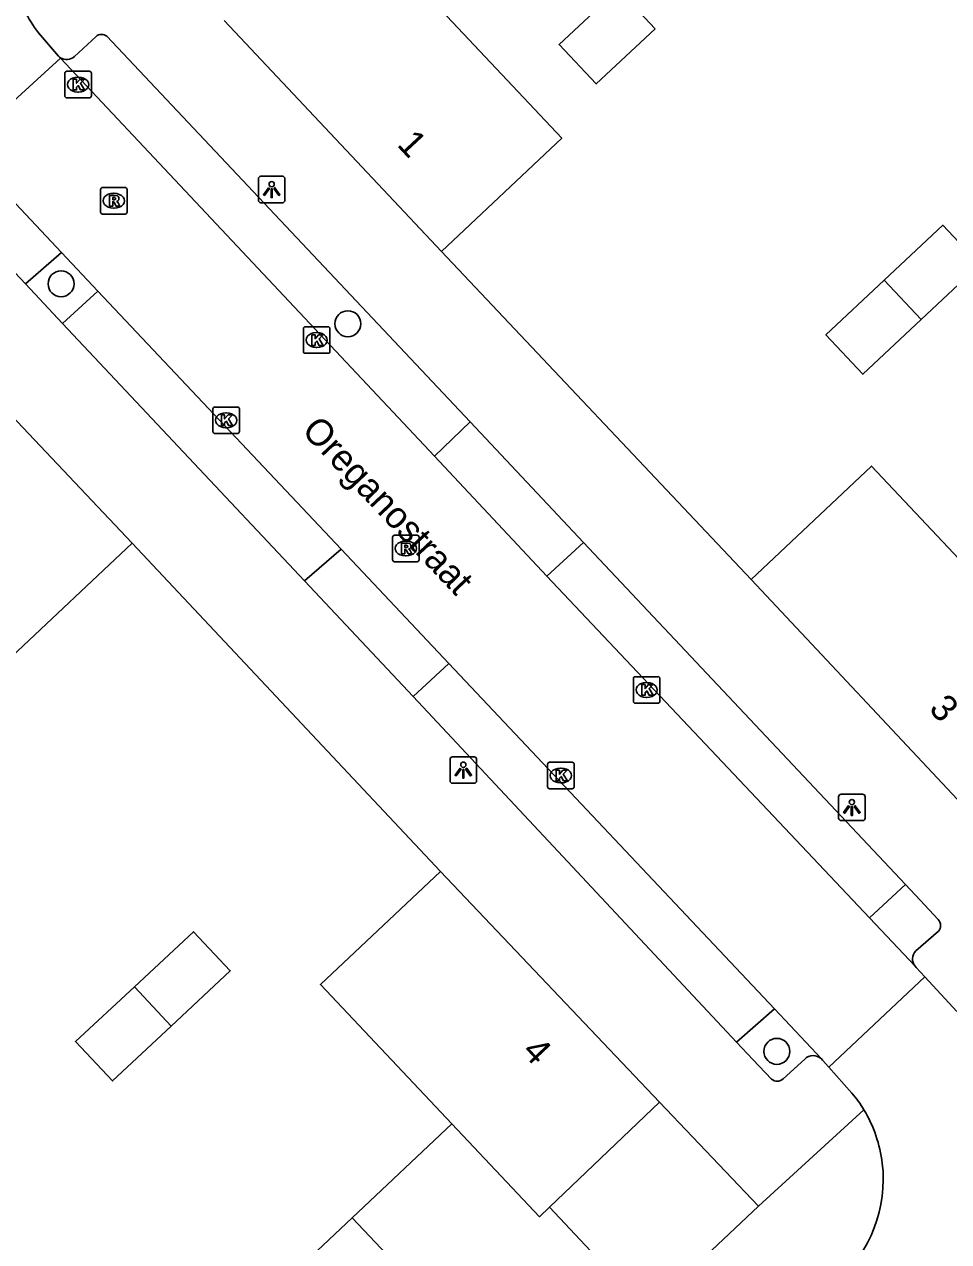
# Model space of a CAD drawing. Extents: x 162542 to 163144, y 380786 to 381511.
# Drawn here: x 162797.89 to 162832.73, y 381396.22 to 381442.11 of the extents above; entities that cross this region are included whole.
import ezdxf

# ---------------------------------------------------------------- set-up
doc = ezdxf.new("R2010")
doc.units = 0
for name, color, linetype in [('IMGEO_Boom', 7, 'Continuous'), ('IMGEO_Kolk', 7, 'Continuous'), ('IMGEO_Lichtpunt', 7, 'Continuous'), ('IMGEO_Openbare_ruimte_label', 7, 'Continuous'), ('IMGEO_Pand', 7, 'Continuous'), ('IMGEO_Pand_nummerreeks', 7, 'Continuous'), ('IMGEO_Parkeervlak_open', 7, 'Continuous'), ('IMGEO_Rijbaan_lokaal_open', 7, 'Continuous'), ('IMGEO_Rioolput', 7, 'Continuous'), ('IMGEO_Voetpad_open', 7, 'Continuous')]:
    doc.layers.add(name, color=color, linetype=linetype)

msp = doc.modelspace()

# ---------------------------------------------------------------- linework, layer by layer
at = {"layer": 'IMGEO_Boom'}
for centre in [(162799.27, 381432.331), (162810.081, 381430.826), (162826.253, 381403.396)]:
    msp.add_circle(centre, 0.489, dxfattribs=at)
at = {"layer": 'IMGEO_Kolk'}
for p, q in [((162799.41, 381439.415), (162799.41, 381440.267)), ((162799.485, 381440.341), (162800.337, 381440.341)), ((162799.898, 381440.121), (162799.923, 381440.121)), ((162800.411, 381440.267), (162800.411, 381439.415)), ((162799.921, 381439.561), (162799.896, 381439.561)), ((162800.337, 381439.341), (162799.485, 381439.341)), ((162808.404, 381429.785), (162808.404, 381430.637)), ((162808.479, 381430.711), (162809.331, 381430.711)), ((162808.892, 381430.491), (162808.917, 381430.491)), ((162809.405, 381430.637), (162809.405, 381429.785)), ((162808.915, 381429.931), (162808.89, 381429.931)), ((162809.331, 381429.711), (162808.479, 381429.711)), ((162804.992, 381426.761), (162804.992, 381427.613)), ((162805.067, 381427.687), (162805.919, 381427.687)), ((162805.993, 381427.613), (162805.993, 381426.761)), ((162805.48, 381427.467), (162805.505, 381427.467)), ((162805.919, 381426.687), (162805.067, 381426.687)), ((162805.503, 381426.907), (162805.478, 381426.907)), ((162820.842, 381416.595), (162820.842, 381417.447)), ((162820.917, 381417.521), (162821.769, 381417.521)), ((162821.843, 381417.447), (162821.843, 381416.595)), ((162821.33, 381417.301), (162821.355, 381417.301)), ((162821.769, 381416.521), (162820.917, 381416.521)), ((162821.353, 381416.741), (162821.328, 381416.741)), ((162817.685, 381414.295), (162818.537, 381414.295)), ((162817.61, 381413.369), (162817.61, 381414.221)), ((162818.098, 381414.075), (162818.123, 381414.075)), ((162818.611, 381414.221), (162818.611, 381413.369)), ((162818.121, 381413.515), (162818.096, 381413.515)), ((162818.537, 381413.295), (162817.685, 381413.295))]:
    msp.add_line(p, q, dxfattribs=at)
for points in [[(162799.41, 381439.415), (162799.41, 381440.267)], [(162799.485, 381440.341), (162800.337, 381440.341)], [(162799.731, 381440.041), (162799.854, 381440.041), (162799.854, 381439.89), (162799.984, 381440.041), (162800.148, 381440.041), (162800.002, 381439.89), (162800.155, 381439.641), (162800.003, 381439.641), (162799.918, 381439.805), (162799.854, 381439.738), (162799.854, 381439.641), (162799.731, 381439.641), (162799.731, 381440.041)], [(162800.411, 381440.267), (162800.411, 381439.415)], [(162800.337, 381439.341), (162799.485, 381439.341)], [(162808.404, 381429.785), (162808.404, 381430.637)], [(162808.479, 381430.711), (162809.331, 381430.711)], [(162808.725, 381430.411), (162808.848, 381430.411), (162808.848, 381430.26), (162808.978, 381430.411), (162809.142, 381430.411), (162808.996, 381430.26), (162809.149, 381430.011), (162808.997, 381430.011), (162808.912, 381430.175), (162808.848, 381430.108), (162808.848, 381430.011), (162808.725, 381430.011), (162808.725, 381430.411)], [(162809.405, 381430.637), (162809.405, 381429.785)], [(162809.331, 381429.711), (162808.479, 381429.711)], [(162804.992, 381426.761), (162804.992, 381427.613)], [(162805.067, 381427.687), (162805.919, 381427.687)], [(162805.993, 381427.613), (162805.993, 381426.761)], [(162805.313, 381427.387), (162805.436, 381427.387), (162805.436, 381427.236), (162805.566, 381427.387), (162805.73, 381427.387), (162805.584, 381427.236), (162805.737, 381426.987), (162805.585, 381426.987), (162805.5, 381427.151), (162805.436, 381427.084), (162805.436, 381426.987), (162805.313, 381426.987), (162805.313, 381427.387)], [(162805.919, 381426.687), (162805.067, 381426.687)], [(162820.842, 381416.595), (162820.842, 381417.447)], [(162820.917, 381417.521), (162821.769, 381417.521)], [(162821.843, 381417.447), (162821.843, 381416.595)], [(162821.163, 381417.221), (162821.286, 381417.221), (162821.286, 381417.07), (162821.416, 381417.221), (162821.58, 381417.221), (162821.434, 381417.07), (162821.587, 381416.821), (162821.435, 381416.821), (162821.35, 381416.985), (162821.286, 381416.918), (162821.286, 381416.821), (162821.163, 381416.821), (162821.163, 381417.221)], [(162821.769, 381416.521), (162820.917, 381416.521)], [(162817.685, 381414.295), (162818.537, 381414.295)], [(162817.61, 381413.369), (162817.61, 381414.221)], [(162817.931, 381413.995), (162818.054, 381413.995), (162818.054, 381413.844), (162818.184, 381413.995), (162818.348, 381413.995), (162818.202, 381413.844), (162818.355, 381413.595), (162818.203, 381413.595), (162818.118, 381413.759), (162818.054, 381413.692), (162818.054, 381413.595), (162817.931, 381413.595), (162817.931, 381413.995)], [(162818.611, 381414.221), (162818.611, 381413.369)], [(162818.537, 381413.295), (162817.685, 381413.295)]]:
    msp.add_lwpolyline(points, dxfattribs=at)
for centre, start, end in [((162799.487, 381440.265), 91.552, 178.448), ((162799.487, 381440.265), 91.552, 178.448), ((162800.335, 381440.265), 1.552, 88.448), ((162800.335, 381440.265), 1.552, 88.448), ((162799.487, 381439.417), 181.552, 268.448), ((162799.487, 381439.417), 181.552, 268.448), ((162800.335, 381439.417), 271.552, 358.448), ((162800.335, 381439.417), 271.552, 358.448), ((162808.481, 381430.635), 91.552, 178.448), ((162808.481, 381430.635), 91.552, 178.448), ((162809.329, 381430.635), 1.552, 88.448), ((162809.329, 381430.635), 1.552, 88.448), ((162808.481, 381429.787), 181.552, 268.448), ((162808.481, 381429.787), 181.552, 268.448), ((162809.329, 381429.787), 271.552, 358.448), ((162809.329, 381429.787), 271.552, 358.448), ((162805.069, 381427.611), 91.552, 178.448), ((162805.069, 381427.611), 91.552, 178.448), ((162805.917, 381427.611), 1.552, 88.448), ((162805.917, 381427.611), 1.552, 88.448), ((162805.069, 381426.763), 181.552, 268.448), ((162805.069, 381426.763), 181.552, 268.448), ((162805.917, 381426.763), 271.552, 358.448), ((162805.917, 381426.763), 271.552, 358.448), ((162820.919, 381417.445), 91.552, 178.448), ((162820.919, 381417.445), 91.552, 178.448), ((162821.767, 381417.445), 1.552, 88.448), ((162821.767, 381417.445), 1.552, 88.448), ((162820.919, 381416.597), 181.552, 268.448), ((162820.919, 381416.597), 181.552, 268.448), ((162821.767, 381416.597), 271.552, 358.448), ((162821.767, 381416.597), 271.552, 358.448), ((162817.687, 381414.219), 91.552, 178.448), ((162817.687, 381414.219), 91.552, 178.448), ((162818.535, 381414.219), 1.552, 88.448), ((162818.535, 381414.219), 1.552, 88.448), ((162817.687, 381413.371), 181.552, 268.448), ((162817.687, 381413.371), 181.552, 268.448), ((162818.535, 381413.371), 271.552, 358.448), ((162818.535, 381413.371), 271.552, 358.448)]:
    msp.add_arc(centre, 0.0765, start, end, dxfattribs=at)
for centre, major_axis, ratio, start_param, end_param in [((162799.897, 381439.841), (-0.387, 0.002), 0.722429, 4.712389, 7.853982), ((162799.922, 381439.841), (-0.39, 0.002), 0.717154, 1.570796, 4.712389), ((162808.891, 381430.211), (-0.387, 0.002), 0.722429, 4.712389, 7.853982), ((162808.916, 381430.211), (-0.39, 0.002), 0.717154, 1.570796, 4.712389), ((162805.479, 381427.187), (-0.387, 0.002), 0.722429, 4.712389, 7.853982), ((162805.504, 381427.187), (-0.39, 0.002), 0.717154, 1.570796, 4.712389), ((162821.329, 381417.021), (-0.387, 0.002), 0.722429, 4.712389, 7.853982), ((162821.354, 381417.021), (-0.39, 0.002), 0.717154, 1.570796, 4.712389), ((162818.097, 381413.795), (-0.387, 0.002), 0.722429, 4.712389, 7.853982), ((162818.122, 381413.795), (-0.39, 0.002), 0.717154, 1.570796, 4.712389)]:
    msp.add_ellipse(centre, major_axis=major_axis, ratio=ratio, start_param=start_param, end_param=end_param, dxfattribs=at)
at = {"layer": 'IMGEO_Lichtpunt'}
for p, q in [((162806.71, 381436.29), (162806.71, 381435.483)), ((162806.71, 381436.29), (162806.71, 381435.483)), ((162807.612, 381436.385), (162806.804, 381436.385)), ((162807.612, 381436.385), (162806.804, 381436.385)), ((162807.706, 381435.483), (162807.706, 381436.29)), ((162807.706, 381435.483), (162807.706, 381436.29)), ((162806.804, 381435.389), (162807.612, 381435.389)), ((162806.804, 381435.389), (162807.612, 381435.389)), ((162813.935, 381414.403), (162813.935, 381413.596)), ((162813.935, 381414.403), (162813.935, 381413.596)), ((162814.837, 381414.498), (162814.029, 381414.498)), ((162814.837, 381414.498), (162814.029, 381414.498)), ((162814.931, 381413.596), (162814.931, 381414.403)), ((162814.931, 381413.596), (162814.931, 381414.403)), ((162814.029, 381413.502), (162814.837, 381413.502)), ((162814.029, 381413.502), (162814.837, 381413.502)), ((162828.581, 381412.995), (162828.581, 381412.188)), ((162828.581, 381412.995), (162828.581, 381412.188)), ((162829.483, 381413.09), (162828.675, 381413.09)), ((162829.483, 381413.09), (162828.675, 381413.09)), ((162829.577, 381412.188), (162829.577, 381412.995)), ((162829.577, 381412.188), (162829.577, 381412.995)), ((162828.675, 381412.094), (162829.483, 381412.094)), ((162828.675, 381412.094), (162829.483, 381412.094))]:
    msp.add_line(p, q, dxfattribs=at)
for points in [[(162807.084, 381435.954), (162807.123, 381435.926), (162806.935, 381435.664), (162806.897, 381435.691), (162807.084, 381435.954)], [(162807.186, 381435.906), (162807.233, 381435.906), (162807.233, 381435.584), (162807.186, 381435.584), (162807.186, 381435.906)], [(162807.296, 381435.926), (162807.334, 381435.953), (162807.521, 381435.691), (162807.482, 381435.663), (162807.296, 381435.926)], [(162814.309, 381414.067), (162814.348, 381414.039), (162814.16, 381413.777), (162814.122, 381413.804), (162814.309, 381414.067)], [(162814.411, 381414.019), (162814.458, 381414.019), (162814.458, 381413.697), (162814.411, 381413.697), (162814.411, 381414.019)], [(162814.521, 381414.039), (162814.559, 381414.066), (162814.746, 381413.804), (162814.707, 381413.776), (162814.521, 381414.039)], [(162828.955, 381412.659), (162828.994, 381412.631), (162828.806, 381412.369), (162828.768, 381412.396), (162828.955, 381412.659)], [(162829.057, 381412.611), (162829.104, 381412.611), (162829.104, 381412.289), (162829.057, 381412.289), (162829.057, 381412.611)], [(162829.167, 381412.631), (162829.205, 381412.658), (162829.392, 381412.396), (162829.353, 381412.368), (162829.167, 381412.631)]]:
    msp.add_lwpolyline(points, dxfattribs=at)
for centre in [(162807.209, 381436.088), (162814.434, 381414.201), (162829.08, 381412.793)]:
    msp.add_circle(centre, 0.0994, dxfattribs=at)
for centre, start, end in [((162806.804, 381436.29), 90, 180), ((162806.804, 381436.29), 90, 180), ((162807.612, 381436.29), 0, 90), ((162807.612, 381436.29), 0, 90), ((162806.804, 381435.483), 180, 270), ((162806.804, 381435.483), 180, 270), ((162807.612, 381435.483), 270, 0), ((162807.612, 381435.483), 270, 360), ((162814.029, 381414.403), 90, 180), ((162814.029, 381414.403), 90, 180), ((162814.837, 381414.403), 0, 90), ((162814.837, 381414.403), 0, 90), ((162814.029, 381413.596), 180, 270), ((162814.029, 381413.596), 180, 270), ((162814.837, 381413.596), 270, 0), ((162814.837, 381413.596), 270, 360), ((162828.675, 381412.995), 90, 180), ((162828.675, 381412.995), 90, 180), ((162829.483, 381412.995), 0, 90), ((162829.483, 381412.995), 0, 90), ((162828.675, 381412.188), 180, 270), ((162828.675, 381412.188), 180, 270), ((162829.483, 381412.188), 270, 0), ((162829.483, 381412.188), 270, 360)]:
    msp.add_arc(centre, 0.0946, start, end, dxfattribs=at)
at = {"layer": 'IMGEO_Pand'}
for points in [[(162821.664, 381441.944), (162819.442, 381439.869), (162818.044, 381441.357), (162820.267, 381443.433), (162821.664, 381441.944)], [(162813.195, 381443.083), (162817.732, 381438.26), (162818.144, 381437.822), (162813.605, 381433.552)], [(162813.605, 381433.552), (162805.416, 381442.258)], [(162830.301, 381432.471), (162832.502, 381434.539), (162833.897, 381433.054), (162831.696, 381430.986)], [(162831.696, 381430.986), (162829.495, 381428.919), (162828.1, 381430.403), (162830.301, 381432.471)], [(162830.301, 381432.471), (162831.696, 381430.986)], [(162793.712, 381431.263), (162801.944, 381422.548)], [(162825.281, 381421.185), (162829.818, 381425.46), (162834.766, 381420.208)], [(162792.452, 381423.552), (162797.416, 381418.282), (162801.944, 381422.548)], [(162833.443, 381412.487), (162825.281, 381421.185)], [(162813.568, 381410.178), (162809.047, 381405.914), (162813.998, 381400.664)], [(162813.568, 381410.178), (162821.826, 381401.486)], [(162803.42, 381404.348), (162805.65, 381406.438), (162804.261, 381407.907), (162802.036, 381405.835)], [(162802.036, 381405.835), (162799.81, 381403.762), (162801.212, 381402.28), (162803.42, 381404.348)], [(162802.036, 381405.835), (162803.42, 381404.348)], [(162821.826, 381401.486), (162817.678, 381397.526)], [(162813.998, 381400.664), (162810.248, 381397.127)], [(162817.678, 381397.526), (162817.299, 381397.164), (162813.998, 381400.664)], [(162817.678, 381397.526), (162821.359, 381393.597)], [(162810.248, 381397.127), (162806.499, 381393.591)], [(162810.248, 381397.127), (162817.247, 381389.715)]]:
    msp.add_lwpolyline(points, dxfattribs=at)
at = {"layer": 'IMGEO_Parkeervlak_open'}
for points in [[(162797.924, 381432.324), (162799.29, 381433.508)], [(162800.659, 381432.056), (162799.319, 381430.84)], [(162831.098, 381409.687), (162829.744, 381408.425)], [(162824.736, 381403.745), (162826.162, 381404.995)]]:
    msp.add_lwpolyline(points, dxfattribs=at)
at = {"layer": 'IMGEO_Rijbaan_lokaal_open'}
for points in [[(162799.172, 381440.91), (162798.416, 381441.796)], [(162799.243, 381440.834), (162799.172, 381440.91)], [(162795.559, 381437.467), (162799.243, 381440.834)], [(162813.349, 381425.83), (162799.243, 381440.834)], [(162795.587, 381437.437), (162795.613, 381437.41), (162799.29, 381433.508)], [(162799.29, 381433.508), (162800.659, 381432.056)], [(162809.825, 381422.33), (162800.659, 381432.056)], [(162814.696, 381427.134), (162813.349, 381425.83)], [(162814.696, 381427.134), (162818.961, 381422.575)], [(162813.349, 381425.83), (162817.587, 381421.312)], [(162817.587, 381421.312), (162818.961, 381422.575)], [(162808.442, 381421.136), (162809.825, 381422.33)], [(162809.825, 381422.33), (162813.889, 381418.018)], [(162812.544, 381416.773), (162808.442, 381421.136)], [(162829.744, 381408.425), (162817.587, 381421.312)], [(162813.889, 381418.018), (162812.544, 381416.773)], [(162826.162, 381404.995), (162813.889, 381418.018)], [(162829.744, 381408.425), (162831.463, 381406.603)], [(162831.463, 381406.603), (162831.506, 381406.557), (162831.827, 381406.209)], [(162831.827, 381406.209), (162828.211, 381402.803)], [(162833.031, 381404.902), (162831.827, 381406.209)], [(162827.933, 381403.112), (162826.162, 381404.995)], [(162828.211, 381402.803), (162827.973, 381403.07), (162827.933, 381403.112)], [(162828.211, 381402.803), (162829.082, 381401.826)]]:
    msp.add_lwpolyline(points, dxfattribs=at)
for centre, radius, start, end in [((162803.297, 381445.468), 6.108, 207.786, 216.9585), ((162824.911, 381398.382), 5.409, 31.3019, 39.5509), ((162825.145, 381398.561), 5.116, 6.9412, 30.9503), ((162825.162, 381398.568), 5.099, 311.1784, 6.8847)]:
    msp.add_arc(centre, radius, start, end, dxfattribs=at)
at = {"layer": 'IMGEO_Rioolput'}
for p, q in [((162800.757, 381435.036), (162800.757, 381435.888)), ((162800.832, 381435.962), (162801.684, 381435.962)), ((162801.758, 381435.888), (162801.758, 381435.036)), ((162801.245, 381435.742), (162801.27, 381435.742)), ((162801.684, 381434.962), (162800.832, 381434.962)), ((162801.268, 381435.182), (162801.243, 381435.182)), ((162811.766, 381421.928), (162811.766, 381422.78)), ((162811.841, 381422.854), (162812.693, 381422.854)), ((162812.254, 381422.634), (162812.279, 381422.634)), ((162812.767, 381422.78), (162812.767, 381421.928)), ((162812.277, 381422.074), (162812.252, 381422.074)), ((162812.693, 381421.854), (162811.841, 381421.854))]:
    msp.add_line(p, q, dxfattribs=at)
for points in [[(162800.757, 381435.036), (162800.757, 381435.888)], [(162800.832, 381435.962), (162801.684, 381435.962)], [(162801.758, 381435.888), (162801.758, 381435.036)], [(162801.346, 381435.66), (162801.094, 381435.662), (162801.094, 381435.262)], [(162801.094, 381435.262), (162801.218, 381435.262), (162801.218, 381435.424), (162801.229, 381435.424)], [(162801.272, 381435.581), (162801.218, 381435.581), (162801.218, 381435.5)], [(162801.218, 381435.5), (162801.27, 381435.5)], [(162801.276, 381435.395), (162801.347, 381435.262), (162801.487, 381435.262), (162801.422, 381435.388)], [(162801.684, 381434.962), (162800.832, 381434.962)], [(162811.766, 381421.928), (162811.766, 381422.78)], [(162811.841, 381422.854), (162812.693, 381422.854)], [(162812.355, 381422.552), (162812.103, 381422.554), (162812.103, 381422.154)], [(162812.767, 381422.78), (162812.767, 381421.928)], [(162812.103, 381422.154), (162812.227, 381422.154), (162812.227, 381422.316), (162812.238, 381422.316)], [(162812.281, 381422.473), (162812.227, 381422.473), (162812.227, 381422.392)], [(162812.227, 381422.392), (162812.279, 381422.392)], [(162812.285, 381422.287), (162812.356, 381422.154), (162812.496, 381422.154), (162812.431, 381422.28)], [(162812.693, 381421.854), (162811.841, 381421.854)]]:
    msp.add_lwpolyline(points, dxfattribs=at)
for centre, radius, start, end in [((162800.834, 381435.886), 0.0765, 91.552, 178.448), ((162800.834, 381435.886), 0.0765, 91.552, 178.448), ((162801.682, 381435.886), 0.0765, 1.552, 88.448), ((162801.682, 381435.886), 0.0765, 1.552, 88.448), ((162801.228, 381435.371), 0.0533, 26.0293, 88.6989), ((162801.254, 381435.689), 0.19, 274.7715, 282.9687), ((162801.278, 381435.485), 0.0964, 77.0061, 93.1865), ((162801.292, 381435.542), 0.0378, 276.6634, 79.6772), ((162801.345, 381435.55), 0.109, 350.3612, 89.416), ((162801.343, 381435.55), 0.112, 277.5842, 350.9817), ((162801.327, 381435.335), 0.108, 29.5134, 73.7905), ((162800.834, 381435.038), 0.0765, 181.552, 268.448), ((162800.834, 381435.038), 0.0765, 181.552, 268.448), ((162801.682, 381435.038), 0.0765, 271.552, 358.448), ((162801.682, 381435.038), 0.0765, 271.552, 358.448), ((162811.843, 381422.778), 0.0765, 91.552, 178.448), ((162811.843, 381422.778), 0.0765, 91.552, 178.448), ((162812.354, 381422.442), 0.109, 350.3612, 89.416), ((162812.691, 381422.778), 0.0765, 1.552, 88.448), ((162812.691, 381422.778), 0.0765, 1.552, 88.448), ((162812.237, 381422.263), 0.0533, 26.0293, 88.6989), ((162812.263, 381422.581), 0.19, 274.7715, 282.9687), ((162812.287, 381422.377), 0.0964, 77.0061, 93.1865), ((162812.301, 381422.434), 0.0378, 276.6634, 79.6772), ((162812.352, 381422.442), 0.112, 277.5842, 350.9817), ((162812.336, 381422.227), 0.108, 29.5134, 73.7905), ((162811.843, 381421.93), 0.0765, 181.552, 268.448), ((162811.843, 381421.93), 0.0765, 181.552, 268.448), ((162812.691, 381421.93), 0.0765, 271.552, 358.448), ((162812.691, 381421.93), 0.0765, 271.552, 358.448)]:
    msp.add_arc(centre, radius, start, end, dxfattribs=at)
for centre, major_axis, ratio, start_param, end_param in [((162801.244, 381435.462), (-0.387, 0.002), 0.722429, 4.712389, 7.853982), ((162801.269, 381435.462), (-0.39, 0.002), 0.717154, 1.570796, 4.712389), ((162812.253, 381422.354), (-0.387, 0.002), 0.722429, 4.712389, 7.853982), ((162812.278, 381422.354), (-0.39, 0.002), 0.717154, 1.570796, 4.712389)]:
    msp.add_ellipse(centre, major_axis=major_axis, ratio=ratio, start_param=start_param, end_param=end_param, dxfattribs=at)
at = {"layer": 'IMGEO_Voetpad_open'}
for points in [[(162799.777, 381440.896), (162800.589, 381441.657)], [(162800.996, 381441.664), (162814.696, 381427.134)], [(162797.924, 381432.324), (162794.714, 381435.738)], [(162813.605, 381433.552), (162825.281, 381421.185)], [(162799.319, 381430.84), (162797.924, 381432.324)], [(162808.442, 381421.136), (162799.319, 381430.84)], [(162801.944, 381422.548), (162813.568, 381410.178)], [(162818.961, 381422.575), (162831.098, 381409.687)], [(162812.544, 381416.773), (162824.736, 381403.745)], [(162832.335, 381408.368), (162831.654, 381409.091), (162831.098, 381409.687)], [(162831.492, 381407.183), (162832.344, 381407.922)], [(162824.736, 381403.745), (162825.349, 381403.09), (162826.051, 381402.354)], [(162826.491, 381402.361), (162827.302, 381403.104)], [(162821.826, 381401.486), (162825.556, 381397.56)], [(162825.556, 381397.56), (162829.533, 381401.192)], [(162821.359, 381393.597), (162825.556, 381397.56)]]:
    msp.add_lwpolyline(points, dxfattribs=at)
for centre, radius, start, end in [((162800.797, 381441.417), 0.318, 51.1443, 130.8263), ((162799.479, 381441.233), 0.446, 226.4602, 238.0136), ((162799.482, 381441.237), 0.45, 237.9143, 310.8667), ((162832.083, 381408.14), 0.34, 320.1137, 42.1984), ((162831.799, 381406.877), 0.433, 135.0531, 219.2221), ((162827.622, 381402.78), 0.455, 46.8342, 134.6185), ((162826.267, 381402.6), 0.328, 228.7546, 313.0683)]:
    msp.add_arc(centre, radius, start, end, dxfattribs=at)

# ---------------------------------------------------------------- texts
at = {"layer": 'IMGEO_Openbare_ruimte_label'}
msp.add_text('Oreganostraat', height=1, rotation=313.2986, dxfattribs=at).set_placement((162808.303, 381426.758))
at = {"layer": 'IMGEO_Pand_nummerreeks'}
for s, rotation, p in [('1', 313.0518, (162811.899, 381437.557)), ('3', 312.9831, (162831.945, 381416.277)), ('4', 313.3326, (162816.601, 381403.357))]:
    msp.add_text(s, height=1, rotation=rotation, dxfattribs=at).set_placement(p)

doc.saveas('drawing.dxf')
